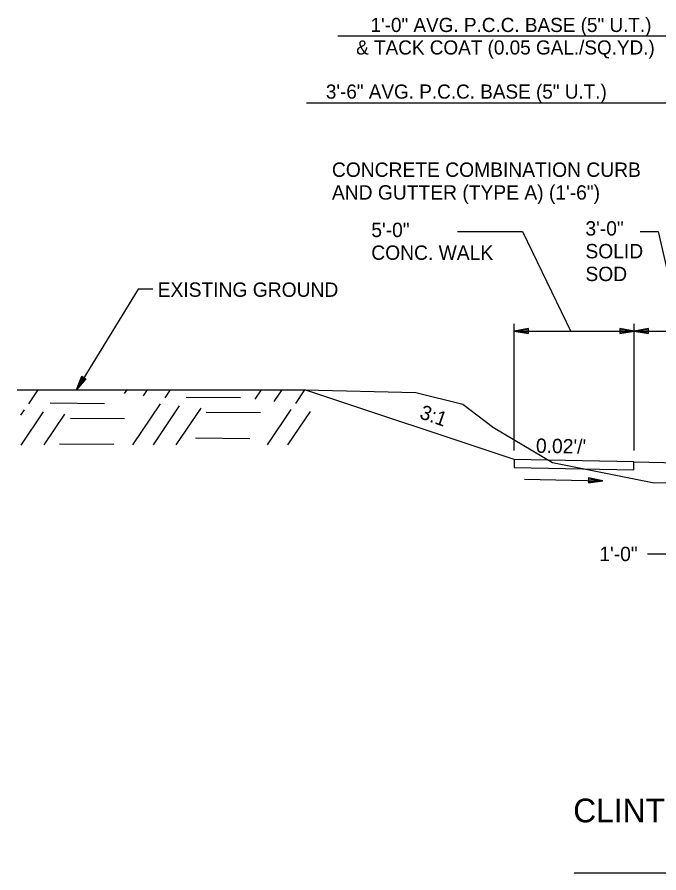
# Model space of a CAD drawing. Extents: x 1001270 to 1003428, y 1840152 to 1842912.
# Drawn here: x 1001580.26 to 1001607.02, y 1840294.79 to 1840330.51 of the extents above; entities that cross this region are included whole.
import ezdxf

# ---------------------------------------------------------------- set-up
doc = ezdxf.new("R2010")
doc.units = 0
for name, color, linetype in [('19', 7, 'Continuous'), ('20', 7, 'Continuous'), ('8', 7, 'Continuous')]:
    doc.layers.add(name, color=color, linetype=linetype)

# ---------------------------------------------------------------- blocks, each defined once
blk = doc.blocks.new('TM')
at = {"layer": '8'}
for p, q in [((-120.309, 21.181), (-119.787, -20.829)), ((0, 0), (-120.309, 21.181)), ((-31.382, 2.945), (-120.176, 10.512)), ((-119.787, -20.829), (0, 0)), ((-119.911, -10.826), (-31.307, -3.057))]:
    blk.add_line(p, q, dxfattribs=at)

msp = doc.modelspace()

# ---------------------------------------------------------------- linework, layer by layer
at = {"layer": '19'}
for p, q in [((1001610.49, 1840329.713), (1001593.635, 1840329.713)), ((1001607.991, 1840326.913), (1001592.333, 1840326.913)), ((1001598.626, 1840321.567), (1001601.337, 1840321.567)), ((1001601.337, 1840321.567), (1001603.35, 1840317.396)), ((1001606.242, 1840321.567), (1001606.986, 1840321.567)), ((1001606.986, 1840321.567), (1001607.942, 1840317.41)), ((1001600.991, 1840312.419), (1001600.991, 1840317.71)), ((1001601.591, 1840317.515), (1001600.991, 1840317.41)), ((1001601.591, 1840317.46), (1001601.151, 1840317.425)), ((1001601.591, 1840317.305), (1001601.591, 1840317.515)), ((1001605.391, 1840317.515), (1001605.391, 1840317.305)), ((1001605.991, 1840317.41), (1001605.391, 1840317.515)), ((1001605.831, 1840317.425), (1001605.391, 1840317.46)), ((1001605.991, 1840312.419), (1001605.991, 1840317.71)), ((1001606.591, 1840317.515), (1001605.991, 1840317.41)), ((1001606.591, 1840317.46), (1001606.151, 1840317.425)), ((1001606.591, 1840317.305), (1001606.591, 1840317.515)), ((1001600.991, 1840317.41), (1001610.491, 1840317.41)), ((1001600.991, 1840317.41), (1001601.591, 1840317.305)), ((1001601.151, 1840317.395), (1001601.591, 1840317.355)), ((1001605.391, 1840317.305), (1001605.991, 1840317.41)), ((1001605.391, 1840317.355), (1001605.831, 1840317.395)), ((1001605.991, 1840317.41), (1001606.591, 1840317.305)), ((1001606.151, 1840317.395), (1001606.591, 1840317.355)), ((1001582.731, 1840314.952), (1001582.954, 1840315.518)), ((1001583.132, 1840315.409), (1001582.731, 1840314.952)), ((1001582.805, 1840315.093), (1001582.998, 1840315.486)), ((1001583.091, 1840315.43), (1001582.828, 1840315.081)), ((1001582.954, 1840315.518), (1001583.132, 1840315.409)), ((1001580.751, 1840314.368), (1001581.143, 1840314.951)), ((1001584.737, 1840314.803), (1001584.843, 1840314.953)), ((1001585.532, 1840314.711), (1001585.698, 1840314.955)), ((1001586.427, 1840314.619), (1001586.653, 1840314.957)), ((1001590.191, 1840314.563), (1001590.453, 1840314.958)), ((1001590.986, 1840314.471), (1001591.318, 1840314.96)), ((1001591.881, 1840314.379), (1001592.262, 1840314.953)), ((1001600.984, 1840312.046), (1001592.262, 1840314.953)), ((1001587.315, 1840314.648), (1001589.575, 1840314.637)), ((1001581.64, 1840314.408), (1001583.9, 1840314.386)), ((1001585.089, 1840312.655), (1001586.241, 1840314.376)), ((1001585.944, 1840312.658), (1001587.036, 1840314.285)), ((1001580.412, 1840313.901), (1001580.566, 1840314.126)), ((1001580.434, 1840312.652), (1001581.36, 1840314.034)), ((1001581.389, 1840312.654), (1001582.256, 1840313.942)), ((1001586.899, 1840312.66), (1001587.931, 1840314.193)), ((1001588.145, 1840314.02), (1001590.415, 1840314.007)), ((1001590.699, 1840312.661), (1001591.695, 1840314.137)), ((1001591.554, 1840312.664), (1001592.49, 1840314.045)), ((1001582.48, 1840313.778), (1001584.74, 1840313.757)), ((1001587.703, 1840312.949), (1001589.962, 1840312.928)), ((1001582.027, 1840312.699), (1001584.298, 1840312.687)), ((1001605.983, 1840311.946), (1001600.984, 1840312.046)), ((1001600.984, 1840312.046), (1001600.984, 1840311.713)), ((1001600.984, 1840311.713), (1001605.983, 1840311.613)), ((1001605.983, 1840311.613), (1001605.983, 1840311.946)), ((1001605.983, 1840311.946), (1001605.983, 1840311.946)), ((1001605.983, 1840311.946), (1001608.981, 1840311.886)), ((1001606.542, 1840308.114), (1001607.991, 1840308.114)), ((1001606.542, 1840308.114), (1001607.991, 1840308.114)), ((1001603.496, 1840294.794), (1001639.564, 1840294.794))]:
    msp.add_line(p, q, dxfattribs=at)
for points in [[(1001585.914, 1840319.151), (1001585.314, 1840319.15), (1001582.731, 1840314.952)], [(1001580.261, 1840314.951), (1001592.262, 1840314.953)], [(1001592.262, 1840314.953), (1001596.881, 1840314.839), (1001598.842, 1840314.354), (1001600.127, 1840313.38), (1001602.587, 1840311.927), (1001606.829, 1840311.068)], [(1001606.829, 1840311.068), (1001621.525, 1840311.235), (1001632.491, 1840310.984), (1001638.277, 1840310.351), (1001647.885, 1840309.948), (1001659.491, 1840309.941)]]:
    msp.add_lwpolyline(points, dxfattribs=at)
at = {"layer": '20'}
msp.add_line((1001601.421, 1840311.227), (1001604.691, 1840311.161), dxfattribs=at)

# ---------------------------------------------------------------- block references
at = {"layer": '19', "xscale": 0.0050063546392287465, "yscale": 0.005006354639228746, "rotation": -1.1310771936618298}
msp.add_blockref('TM', (1001604.691, 1840311.159), dxfattribs=at)

# ---------------------------------------------------------------- texts
at = {"layer": '19'}
for s, height, p in [('1\'-0" AVG. P.C.C. BASE (5" U.T.)', 0.59001, (1001594.998, 1840329.889)), ('& TACK COAT (0.05 GAL./SQ.YD.)', 0.59001, (1001594.399, 1840328.949)), ('3\'-6" AVG. P.C.C. BASE (5" U.T.)', 0.59001, (1001593.135, 1840327.108)), ('EXISTING GROUND', 0.6, (1001586.12, 1840318.836))]:
    msp.add_text(s, height=height, dxfattribs=at).set_placement(p)
for s, height, rotation, p in [('CONCRETE COMBINATION CURB', 0.6, 360, (1001593.388, 1840323.843)), ('AND GUTTER (TYPE A) (1\'-6")', 0.6, 360, (1001593.388, 1840322.893)), ('5\'-0"', 0.6, 360, (1001595.03, 1840321.33)), ('3\'-0"', 0.6, 360, (1001603.959, 1840321.393)), ('SOLID ', 0.6, 360, (1001603.959, 1840320.443)), ('CONC. WALK', 0.6, 360, (1001595.03, 1840320.38)), ('SOD', 0.6, 360, (1001603.959, 1840319.493)), ('3:1', 0.6, 340.4943, (1001597.004, 1840313.781)), ("0.02'/'", 0.6, 358.8581, (1001601.891, 1840312.328)), ('1\'-0"', 0.6, 360, (1001604.54, 1840307.806)), ('CLINTON ST. TYPICAL 2-LANE NOTCH AND WIDEN', 0.98999, 359.9954, (1001603.45, 1840296.903))]:
    msp.add_text(s, height=height, rotation=rotation, dxfattribs=at).set_placement(p)

doc.saveas('drawing.dxf')
